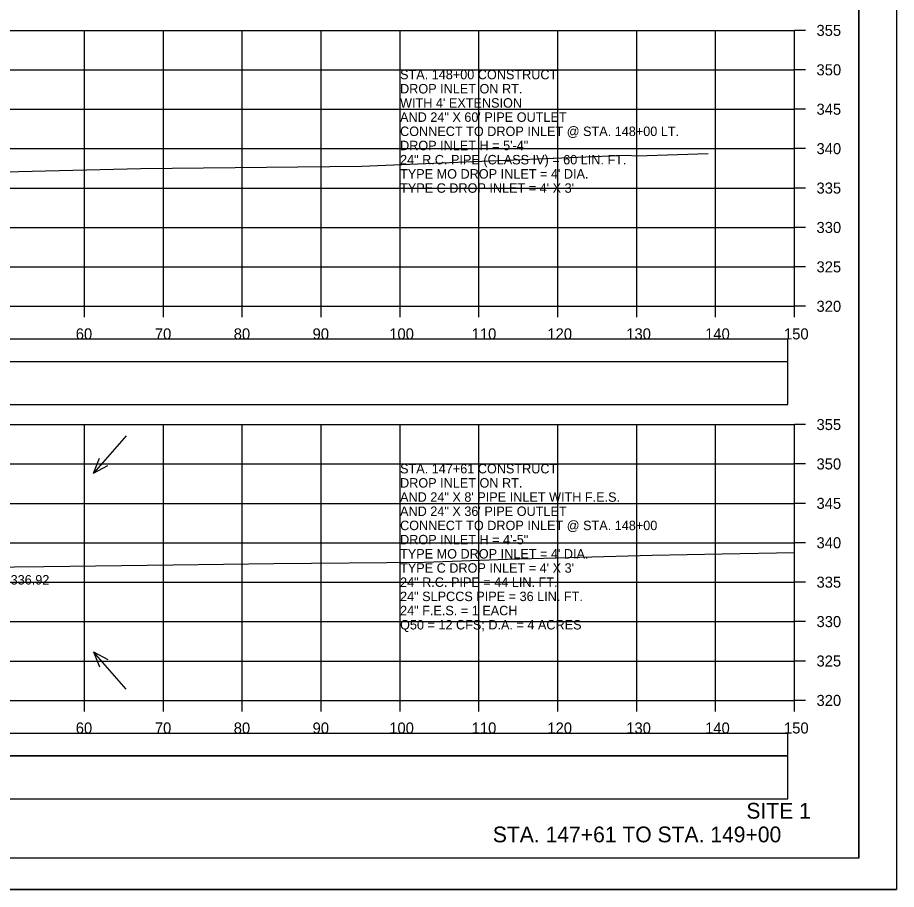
# Model space of a CAD drawing. Extents: x 1368122 to 1710785, y 373130 to 557566.
# Drawn here: x 1369073.7 to 1369185.2, y 379957.1 to 380067.7 of the extents above; entities that cross this region are included whole.
import ezdxf

# ---------------------------------------------------------------- set-up
doc = ezdxf.new("R2010")
doc.units = 0
for name, color, linetype in [('R_Alt Surface', 7, 'Continuous'), ('R_Axis', 7, 'Continuous'), ('R_Axis Annot', 7, 'Continuous'), ('R_Border', 7, 'Continuous'), ('R_Draft', 7, 'Continuous'), ('R_Exist Surface', 7, 'Continuous'), ('R_Grid', 7, 'Continuous'), ('R_No Plot', 7, 'Continuous'), ('R_Water Annot', 7, 'Continuous')]:
    doc.layers.add(name, color=color, linetype=linetype)

msp = doc.modelspace()

# ---------------------------------------------------------------- linework, layer by layer
for points in [[(1368873.07, 380018.65), (1369171.37, 380018.65), (1369171.37, 380024.06), (1368873.07, 380024.06)], [(1368873.07, 379968.65), (1369171.37, 379968.65), (1369171.37, 379974.06), (1368873.07, 379974.06)]]:
    msp.add_lwpolyline(points, close=True)
at = {"layer": 'R_Alt Surface'}
for points in [[(1368873.07, 380024.12), (1369171.37, 380024.12), (1369171.37, 380026.93), (1368873.07, 380026.93)], [(1368873.07, 379974.12), (1369171.37, 379974.12), (1369171.37, 379976.93), (1368873.07, 379976.93)]]:
    msp.add_lwpolyline(points, close=True, dxfattribs=at)
at = {"layer": 'R_Axis'}
for p, q in [((1369172.22, 380031.12), (1369172.22, 380066.12)), ((1369173.62, 380066.12), (1369172.22, 380066.12)), ((1369173.62, 380061.12), (1369172.22, 380061.12)), ((1369173.62, 380056.12), (1369172.22, 380056.12)), ((1369173.62, 380051.12), (1369172.22, 380051.12)), ((1369173.62, 380046.12), (1369172.22, 380046.12)), ((1369173.62, 380041.12), (1369172.22, 380041.12)), ((1369173.62, 380036.12), (1369172.22, 380036.12)), ((1368872.22, 380031.12), (1369172.22, 380031.12)), ((1369082.22, 380029.72), (1369082.22, 380031.12)), ((1369092.22, 380029.72), (1369092.22, 380031.12)), ((1369102.22, 380029.72), (1369102.22, 380031.12)), ((1369112.22, 380029.72), (1369112.22, 380031.12)), ((1369122.22, 380029.72), (1369122.22, 380031.12)), ((1369132.22, 380029.72), (1369132.22, 380031.12)), ((1369142.22, 380029.72), (1369142.22, 380031.12)), ((1369152.22, 380029.72), (1369152.22, 380031.12)), ((1369162.22, 380029.72), (1369162.22, 380031.12)), ((1369172.22, 380029.72), (1369172.22, 380031.12)), ((1369173.62, 380031.12), (1369172.22, 380031.12)), ((1369172.22, 379981.12), (1369172.22, 380016.12)), ((1369173.62, 380016.12), (1369172.22, 380016.12)), ((1369173.62, 380011.12), (1369172.22, 380011.12)), ((1369173.62, 380006.12), (1369172.22, 380006.12)), ((1369173.62, 380001.12), (1369172.22, 380001.12)), ((1369173.62, 379996.12), (1369172.22, 379996.12)), ((1369173.62, 379991.12), (1369172.22, 379991.12)), ((1369173.62, 379986.12), (1369172.22, 379986.12)), ((1368872.22, 379981.12), (1369172.22, 379981.12)), ((1369082.22, 379979.72), (1369082.22, 379981.12)), ((1369092.22, 379979.72), (1369092.22, 379981.12)), ((1369102.22, 379979.72), (1369102.22, 379981.12)), ((1369112.22, 379979.72), (1369112.22, 379981.12)), ((1369122.22, 379979.72), (1369122.22, 379981.12)), ((1369132.22, 379979.72), (1369132.22, 379981.12)), ((1369142.22, 379979.72), (1369142.22, 379981.12)), ((1369152.22, 379979.72), (1369152.22, 379981.12)), ((1369162.22, 379979.72), (1369162.22, 379981.12)), ((1369172.22, 379979.72), (1369172.22, 379981.12)), ((1369173.62, 379981.12), (1369172.22, 379981.12))]:
    msp.add_line(p, q, dxfattribs=at)
at = {"layer": 'R_Border'}
for q in [(1369180.4, 380166.58), (1368864.22, 379961.12)]:
    msp.add_line((1369180.4, 379961.12), q, dxfattribs=at)
at = {"layer": 'R_Exist Surface'}
for points in [[(1369072.12, 380048.19), (1369089.37, 380048.59), (1369109.26, 380048.81), (1369117.39, 380048.91), (1369146.78, 380050.12), (1369150.94, 380050.28), (1369152.26, 380050.21), (1369161.28, 380050.51)], [(1369062.15, 379997.95), (1369077.05, 379998.09), (1369093.47, 379998.33), (1369106.23, 379998.47), (1369125.33, 379998.67), (1369135.85, 379999.02), (1369154.17, 379999.53), (1369163.06, 379999.7), (1369172.22, 379999.88)]]:
    msp.add_lwpolyline(points, dxfattribs=at)
at = {"layer": 'R_Grid'}
for p, q in [((1368872.22, 380066.12), (1369172.22, 380066.12)), ((1369082.22, 380031.12), (1369082.22, 380066.12)), ((1369092.22, 380031.12), (1369092.22, 380066.12)), ((1369102.22, 380031.12), (1369102.22, 380066.12)), ((1369112.22, 380031.12), (1369112.22, 380066.12)), ((1369122.22, 380031.12), (1369122.22, 380066.12)), ((1369132.22, 380031.12), (1369132.22, 380066.12)), ((1369142.22, 380031.12), (1369142.22, 380066.12)), ((1369152.22, 380031.12), (1369152.22, 380066.12)), ((1369162.22, 380031.12), (1369162.22, 380066.12)), ((1369172.22, 380031.12), (1369172.22, 380066.12)), ((1368872.22, 380061.12), (1369172.22, 380061.12)), ((1368872.22, 380056.12), (1369172.22, 380056.12)), ((1368872.22, 380051.12), (1369172.22, 380051.12)), ((1368872.22, 380046.12), (1369172.22, 380046.12)), ((1368872.22, 380041.12), (1369172.22, 380041.12)), ((1368872.22, 380036.12), (1369172.22, 380036.12)), ((1368872.22, 380031.12), (1369172.22, 380031.12)), ((1368872.22, 380016.12), (1369172.22, 380016.12)), ((1369082.22, 379981.12), (1369082.22, 380016.12)), ((1369092.22, 379981.12), (1369092.22, 380016.12)), ((1369102.22, 379981.12), (1369102.22, 380016.12)), ((1369112.22, 379981.12), (1369112.22, 380016.12)), ((1369122.22, 379981.12), (1369122.22, 380016.12)), ((1369132.22, 379981.12), (1369132.22, 380016.12)), ((1369142.22, 379981.12), (1369142.22, 380016.12)), ((1369152.22, 379981.12), (1369152.22, 380016.12)), ((1369162.22, 379981.12), (1369162.22, 380016.12)), ((1369172.22, 379981.12), (1369172.22, 380016.12)), ((1368872.22, 380011.12), (1369172.22, 380011.12)), ((1368872.22, 380006.12), (1369172.22, 380006.12)), ((1368872.22, 380001.12), (1369172.22, 380001.12)), ((1368872.22, 379996.12), (1369172.22, 379996.12)), ((1368872.22, 379991.12), (1369172.22, 379991.12)), ((1368872.22, 379986.12), (1369172.22, 379986.12)), ((1368872.22, 379981.12), (1369172.22, 379981.12))]:
    msp.add_line(p, q, dxfattribs=at)
at = {"layer": 'R_No Plot'}
msp.add_line((1368851.82, 379957.15), (1369185.15, 379957.15), dxfattribs=at)
for points in [[(1368851.81, 380170.48), (1369185.15, 380170.48), (1369185.15, 379957.14), (1368851.81, 379957.14)], [(1369098.14, 380166.58), (1369117.76, 380166.58), (1369117.76, 380156.7), (1369133.87, 380156.7), (1369157.07, 380156.7), (1369157.19, 380128.55), (1369180.4, 380128.55), (1369180.4, 379961.12), (1368864.22, 379961.12), (1368864.22, 380166.58)]]:
    msp.add_lwpolyline(points, close=True, dxfattribs=at)
at = {"layer": 'R_Water Annot'}
for p, q in [((1369087.5, 380014.67), (1369083.36, 380009.94)), ((1369083.36, 380009.94), (1369084.1, 380011.85)), ((1369083.36, 380009.94), (1369085.16, 380010.93)), ((1369087.5, 379982.56), (1369083.36, 379987.29)), ((1369083.36, 379987.29), (1369085.16, 379986.3)), ((1369083.36, 379987.29), (1369084.1, 379985.38))]:
    msp.add_line(p, q, dxfattribs=at)

# ---------------------------------------------------------------- texts
at = {"layer": 'R_Axis Annot'}
for s, p in [('355', (1369175.02, 380065.42)), ('350', (1369175.02, 380060.42)), ('345', (1369175.02, 380055.42)), ('340', (1369175.02, 380050.42)), ('335', (1369175.02, 380045.42)), ('330', (1369175.02, 380040.42)), ('325', (1369175.02, 380035.42)), ('320', (1369175.02, 380030.42)), ('60', (1369081.1, 380026.92)), ('70', (1369091.13, 380026.92)), ('80', (1369101.13, 380026.92)), ('90', (1369111.13, 380026.92)), ('100', (1369120.85, 380026.92)), ('110', (1369131.3, 380026.92)), ('120', (1369140.9, 380026.92)), ('130', (1369150.9, 380026.92)), ('140', (1369160.9, 380026.92)), ('150', (1369170.9, 380026.92)), ('355', (1369175.02, 380015.42)), ('350', (1369175.02, 380010.42)), ('345', (1369175.02, 380005.42)), ('340', (1369175.02, 380000.42)), ('335', (1369175.02, 379995.42)), ('330', (1369175.02, 379990.42)), ('325', (1369175.02, 379985.42)), ('320', (1369175.02, 379980.42)), ('60', (1369081.1, 379976.92)), ('70', (1369091.13, 379976.92)), ('80', (1369101.13, 379976.92)), ('90', (1369111.13, 379976.92)), ('100', (1369120.85, 379976.92)), ('110', (1369131.3, 379976.92)), ('120', (1369140.9, 379976.92)), ('130', (1369150.9, 379976.92)), ('140', (1369160.9, 379976.92)), ('150', (1369170.9, 379976.92))]:
    msp.add_text(s, height=1.4, dxfattribs=at).set_placement(p)
at = {"layer": 'R_Draft'}
for s, p in [('SITE 1', (1369166.13, 379966.12)), ('STA. 147+61 TO STA. 149+00', (1369133.98, 379963.12))]:
    msp.add_text(s, height=2, dxfattribs=at).set_placement(p)
at = {"layer": 'R_Water Annot'}
for s, p in [('STA. 148+00 CONSTRUCT', (1369122.22, 380059.92)), ('DROP INLET ON RT.', (1369122.22, 380058.12)), ("WITH 4' EXTENSION", (1369122.22, 380056.32)), ('AND 24" X 60\' PIPE OUTLET', (1369122.22, 380054.52)), ('CONNECT TO DROP INLET @ STA. 148+00 LT.', (1369122.22, 380052.72)), ('DROP INLET H = 5\'-4"', (1369122.22, 380050.92)), ('24" R.C. PIPE (CLASS IV) = 60 LIN. FT.', (1369122.22, 380049.12)), ("TYPE MO DROP INLET = 4' DIA.", (1369122.22, 380047.32)), ("TYPE C DROP INLET = 4' X 3'", (1369122.22, 380045.52)), ('STA. 147+61 CONSTRUCT', (1369122.22, 380009.92)), ('DROP INLET ON RT.', (1369122.22, 380008.12)), ('AND 24" X 8\' PIPE INLET WITH F.E.S.', (1369122.22, 380006.32)), ('AND 24" X 36\' PIPE OUTLET', (1369122.22, 380004.52)), ('CONNECT TO DROP INLET @ STA. 148+00', (1369122.22, 380002.72)), ('DROP INLET H = 4\'-5"', (1369122.22, 380000.92)), ("TYPE MO DROP INLET = 4' DIA.", (1369122.22, 379999.12)), ("TYPE C DROP INLET = 4' X 3'", (1369122.22, 379997.32)), ('F.L. INLET=336.92', (1369064.15, 379995.82)), ('24" R.C. PIPE = 44 LIN. FT.', (1369122.22, 379995.52)), ('24" SLPCCS PIPE = 36 LIN. FT.', (1369122.22, 379993.72)), ('24" F.E.S. = 1 EACH', (1369122.22, 379991.92)), ('Q50 = 12 CFS; D.A. = 4 ACRES', (1369122.22, 379990.12))]:
    msp.add_text(s, height=1.2, dxfattribs=at).set_placement(p)

doc.saveas('drawing.dxf')
